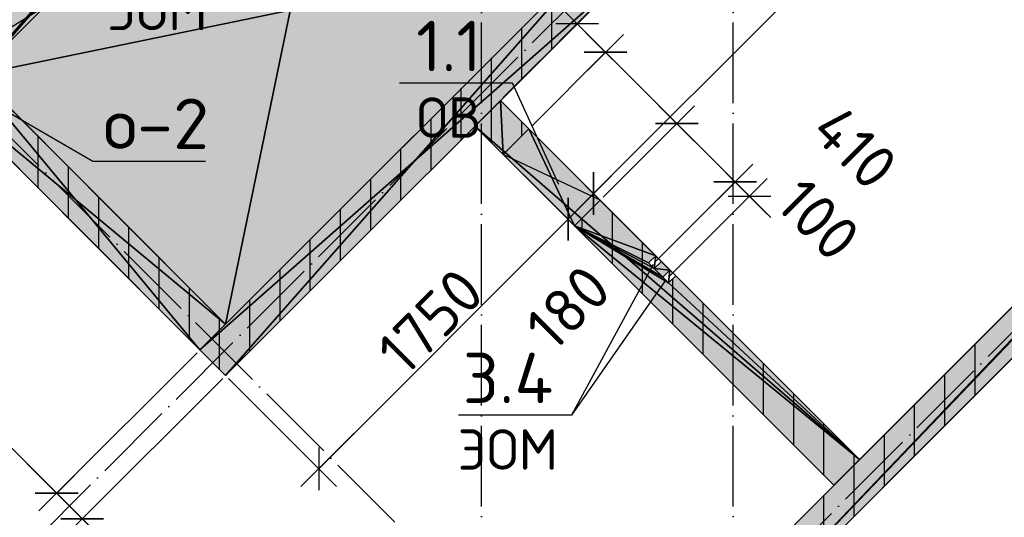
# Model space of a CAD drawing. Header units: millimetres. Extents: x 40580 to 559114, y -343730 to 81020.
# Tile 310 of 656: x 352591 to 357478, y -75956 to -73488. Entities that reach past the tile are written whole.
import ezdxf
from ezdxf.enums import TextEntityAlignment as Align

# ---------------------------------------------------------------- set-up
doc = ezdxf.new("R2010")
doc.units = ezdxf.units.MM
doc.linetypes.add('______11', pattern=[500, 400, -50, 0, -50])
doc.linetypes.add('______5', pattern=[1100, 800, -100, 100, -100])
for name, color, linetype in [('____________', 7, 'Continuous'), ('_________________', 7, 'Continuous'), ('_________________1_', 7, 'Continuous'), ('___________________', 253, '______5'), ('______________________', 7, 'Continuous'), ('_________________________0', 7, 'Continuous')]:
    doc.layers.add(name, color=color, linetype=linetype)
doc.layers.add('Standard', color=7, linetype='Continuous', lineweight=25)
doc.styles.add('ISOCPEUR', font='isocpeur.ttf')

# ---------------------------------------------------------------- blocks, each defined once
blk = doc.blocks.new('ALL_ML_STRICH')
at = {"color": 0, "linetype": 'ByBlock', "lineweight": -2}
for p, q in [((0, -0.5), (0, 0.5)), ((-0.3, -0.3), (0.3, 0.3)), ((-1, 0), (0.5, 0))]:
    blk.add_line(p, q, dxfattribs=at)

msp = doc.modelspace()

# ---------------------------------------------------------------- hatches: boundary and pattern name
at = {"layer": '____________', "linetype": 'Continuous'}
for points in [[(360796.9, -71632.5), (355394.6, -77034.7), (355521.9, -77162), (360924.2, -71759.7)], [(352446, -73690.1), (354256.2, -71879.9), (354128.9, -71752.7), (352318.7, -73562.9)], [(355493.6, -73117.4), (353485.4, -75125.6), (353612.7, -75252.8), (355620.9, -73244.7)]]:
    msp.add_hatch(color=9, dxfattribs=at).paths.add_polyline_path(points)
h = msp.add_hatch(color=9, dxfattribs=at)
h.paths.add_polyline_path([(353612.7, -74998.3), (352419.8, -73805.4), (352308.6, -73916.6), (352292.6, -73932.7), (353485.4, -75125.6)])
h.paths.add_polyline_path([(352120.7, -73760.8), (352248, -73888.1), (352259.9, -73876.3)])
h.paths.add_polyline_path([(352259.9, -73876.3), (352375.3, -73760.8), (352248, -73633.6), (352120.7, -73760.8)])
h = msp.add_hatch(color=9, dxfattribs=at)
h.paths.add_polyline_path([(356759.3, -75670), (355847.2, -74757.9), (355811.8, -74793.2), (355783.5, -74764.9), (355818.9, -74729.6), (355776.5, -74687.2), (355741.1, -74722.5), (355712.8, -74694.2), (355748.2, -74658.9), (355472.4, -74383.1), (355380.5, -74475), (355345.1, -74510.4), (356632.1, -75797.3)])
h.paths.add_polyline_path([(354850.2, -74015.4), (354991.6, -74156.8), (355001.7, -74146.7)])
h.paths.add_polyline_path([(355001.7, -74146.7), (355118.9, -74029.5), (354977.4, -73888.1), (354850.2, -74015.4)])

# ---------------------------------------------------------------- linework, layer by layer
at = {"layer": '____________', "color": 253, "linetype": '______5'}
for p, q in [((355233.2, -73632.4), (355233.2, -73377.8)), ((354933.2, -73932.4), (354933.2, -73677.8)), ((354633.2, -74232.4), (354633.2, -73977.8)), ((354333.2, -74532.4), (354333.2, -74277.8)), ((354033.2, -74832.4), (354033.2, -74577.8)), ((353733.2, -75132.4), (353733.2, -74877.8)), ((357333.2, -75350.8), (357333.2, -75096.2)), ((357033.2, -75650.8), (357033.2, -75396.2)), ((356733.2, -75950.8), (356733.2, -75696.2))]:
    msp.add_line(p, q, dxfattribs=at)
at = {"layer": '____________', "color": 253, "linetype": '______11'}
for p, q in [((355083.2, -73782.4), (355083.2, -73527.8)), ((354783.2, -74082.4), (354783.2, -73827.8)), ((355083.2, -74065.3), (355083.2, -73993.8)), ((354483.2, -74382.4), (354483.2, -74127.8)), ((354183.2, -74682.4), (354183.2, -74427.8)), ((353883.2, -74982.4), (353883.2, -74727.8)), ((353583.2, -75223.3), (353583.2, -75027.8)), ((357183.2, -75500.8), (357183.2, -75246.2)), ((356883.2, -75800.8), (356883.2, -75546.2)), ((356583.2, -76100.8), (356583.2, -75846.2))]:
    msp.add_line(p, q, dxfattribs=at)
at = {"layer": '____________', "color": 253, "linetype": '______5'}
for points in [[(354933.2, -74098.4), (354933.2, -74087.3), (354933.2, -74087.3), (354933.2, -73932.4)], [(352833.2, -74473.3), (352833.2, -74351.7), (352833.2, -74351.7), (352833.2, -74218.7)], [(355533.2, -74698.4), (355533.2, -74607.3), (355533.2, -74607.3), (355533.2, -74443.8)], [(353133.2, -74773.3), (353133.2, -74600.5), (353133.2, -74600.5), (353133.2, -74518.7)], [(355833.2, -74998.4), (355833.2, -74867.3), (355833.2, -74867.3), (355833.2, -74771.9)], [(353433.2, -75073.3), (353433.2, -74849.3), (353433.2, -74849.3), (353433.2, -74818.7)], [(356133.2, -75298.4), (356133.2, -75127.3), (356133.2, -75127.3), (356133.2, -75043.8)], [(356433.2, -75598.4), (356433.2, -75387.3), (356433.2, -75387.3), (356433.2, -75343.8)], [(356733.2, -75696.2), (356733.2, -75647.3), (356733.2, -75647.3), (356733.2, -75643.8)]]:
    msp.add_lwpolyline(points, dxfattribs=at)
at = {"layer": '____________', "color": 253, "linetype": '______11'}
for points in [[(352683.2, -74323.3), (352683.2, -74227.3), (352683.2, -74227.3), (352683.2, -74068.7)], [(352983.2, -74623.3), (352983.2, -74476.1), (352983.2, -74476.1), (352983.2, -74368.7)], [(355383.2, -74548.4), (355383.2, -74477.3), (355383.2, -74477.3), (355383.2, -74472.4)], [(355683.2, -74848.4), (355683.2, -74737.3), (355683.2, -74737.3), (355683.2, -74593.8)], [(353283.2, -74923.3), (353283.2, -74724.9), (353283.2, -74724.9), (353283.2, -74668.7)], [(355983.2, -75148.4), (355983.2, -74997.3), (355983.2, -74997.3), (355983.2, -74893.8)], [(353583.2, -75027.8), (353583.2, -74973.8), (353583.2, -74973.8), (353583.2, -74968.7)], [(356283.2, -75448.4), (356283.2, -75257.3), (356283.2, -75257.3), (356283.2, -75193.8)], [(356583.2, -75748.4), (356583.2, -75517.3), (356583.2, -75517.3), (356583.2, -75493.8)]]:
    msp.add_lwpolyline(points, dxfattribs=at)
at = {"layer": '_________________', "color": 254, "linetype": 'Continuous'}
for points in [[(354256.2, -74354.8), (353612.7, -72523.4), (354256.2, -71879.9)], [(354256.2, -74354.8), (354256.2, -71879.9), (355493.6, -73117.4)], [(353612.7, -74998.3), (352375.3, -73760.8), (353612.7, -72523.4)], [(353612.7, -74998.3), (353612.7, -72523.4), (354256.2, -74354.8)]]:
    msp.add_solid(points, dxfattribs=at)
at = {"layer": '_________________1_', "color": 212, "linetype": 'Continuous'}
for p, q in [((354991.6, -74156.8), (355118.9, -74029.5)), ((355118.9, -74029.5), (355472.4, -74383.1)), ((355345.1, -74510.4), (355118.9, -74029.5)), ((355345.1, -74510.4), (354991.6, -74156.8)), ((355472.4, -74383.1), (354991.6, -74156.8)), ((355472.4, -74383.1), (355345.1, -74510.4))]:
    msp.add_line(p, q, dxfattribs=at)
at = {"layer": '_________________1_', "color": 6, "linetype": 'Continuous'}
for points in [[(355118.9, -74284.1), (354991.6, -74156.8), (355118.9, -74029.5)], [(355118.9, -74284.1), (355118.9, -74029.5), (355345.1, -74510.4)], [(355345.1, -74510.4), (355118.9, -74029.5), (355345.1, -74255.8)], [(355345.1, -74510.4), (355345.1, -74255.8), (355472.4, -74383.1)]]:
    msp.add_solid(points, dxfattribs=at)
at = {"layer": '___________________', "color": 253, "linetype": '______11'}
for p, q in [((354883.2, -89405.1), (354883.2, -39325.1)), ((356133.2, -89405.1), (356133.2, -46815.1)), ((344526.4, -84211.9), (362911.2, -65827.1)), ((346435.6, -86121.1), (364820.4, -67736.3)), ((356929.1, -78456), (349907.5, -71434.5))]:
    msp.add_line(p, q, dxfattribs=at)
at = {"layer": '______________________', "color": 7, "linetype": 'Continuous'}
for p, q in [((355439.9, -74350.6), (358996.7, -70793.9)), ((355357.6, -73508), (355499, -73649.4)), ((355499, -73649.4), (355852.6, -74002.9)), ((355852.6, -74002.9), (356142.5, -74292.8)), ((356142.5, -74292.8), (356213.2, -74363.6)), ((355312.7, -74477.9), (355439.9, -74350.6)), ((354075.2, -75715.3), (355312.7, -74477.9)), ((351537.1, -74599), (352774.5, -75836.5)), ((352774.5, -75836.5), (352901.8, -75963.7))]:
    msp.add_line(p, q, dxfattribs=at)
at = {"layer": '______________________', "color": 253, "linetype": 'Continuous'}
for p, q in [((354991.6, -73874), (355357.6, -73508)), ((355133, -74015.4), (355499, -73649.4)), ((355133, -74015.4), (355499, -73649.4)), ((354991.6, -73902.3), (355439.9, -74350.6)), ((354991.6, -73902.3), (355439.9, -74350.6)), ((354864.3, -74029.5), (355312.7, -74477.9)), ((354864.3, -74029.5), (355312.7, -74477.9)), ((355486.6, -74369), (355852.6, -74002.9)), ((355486.6, -74369), (355852.6, -74002.9)), ((355741.1, -74694.2), (356142.5, -74292.8)), ((355741.1, -74694.2), (356142.5, -74292.8)), ((355811.8, -74764.9), (356213.2, -74363.6)), ((353471.3, -75139.7), (352774.5, -75836.5)), ((353471.3, -75139.7), (352774.5, -75836.5)), ((353598.6, -75267), (352901.8, -75963.7)), ((353598.6, -75267), (352901.8, -75963.7)), ((353626.9, -75267), (354075.2, -75715.3))]:
    msp.add_line(p, q, dxfattribs=at)
at = {"layer": '_________________________0', "color": 7, "linetype": 'Continuous'}
for p, q in [((352382.4, -73626.5), (352960.3, -73269.9)), ((355036.7, -73803.4), (354476.7, -73803.4)), ((355267.4, -74305.3), (355036.7, -73803.4)), ((352372.7, -73852.5), (352953.6, -74189.1)), ((352953.6, -74189.1), (353513.6, -74189.1)), ((355735.1, -74702.2), (355329.8, -75449.9)), ((355329.8, -75449.9), (354769.8, -75449.9))]:
    msp.add_line(p, q, dxfattribs=at)
at = {"layer": 'Standard', "color": 7, "linetype": 'Continuous'}
msp.add_line((355797.7, -74779.1), (355329.8, -75449.9), dxfattribs=at)

# ---------------------------------------------------------------- block references
at = {"layer": '______________________', "color": 7, "linetype": 'Continuous', "yscale": 250, "zscale": 250}
for p, xscale, rotation in [((355357.6, -73508), 250, 134.9999999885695), ((355499, -73649.4), 250, 314.9999999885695), ((355499, -73649.4), 250, 134.9999999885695), ((355852.6, -74002.9), 250, 314.9999999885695), ((355852.6, -74002.9), 250, 134.9999999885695), ((356142.5, -74292.8), 250, 314.9999999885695), ((355439.9, -74350.6), 250, 224.9999999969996), ((356213.2, -74363.6), 250, 314.9999999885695), ((356142.5, -74292.8), 250, 134.9999999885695), ((355439.9, -74350.6), 250.0000000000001, 44.99999999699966), ((355312.7, -74477.9), 250, 224.9999999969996), ((355312.7, -74477.9), 250.0000000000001, 44.99999999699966), ((354075.2, -75715.3), 250, 224.9999999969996), ((352774.5, -75836.5), 250, 315.0000000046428), ((352774.5, -75836.5), 250, 135.0000000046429), ((352901.8, -75963.7), 250, 315.0000000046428), ((352901.8, -75963.7), 250, 135.0000000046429)]:
    msp.add_blockref('ALL_ML_STRICH', p, dxfattribs=dict(at, xscale=xscale, rotation=rotation))

# ---------------------------------------------------------------- texts
at = {"layer": '______________________', "color": 7, "style": 'ISOCPEUR'}
for s, rotation, p in [('410', 315, (356508.4, -74048)), ('100', 315, (356332.9, -74411.6)), ('1750', 45, (354504.4, -75264.9)), ('180', 45, (355239.9, -75144.1))]:
    msp.add_text(s, height=220, rotation=rotation, dxfattribs=at).set_placement(p)
at = {"layer": '_________________________0', "color": 7, "linetype": 'Continuous', "style": 'ISOCPEUR'}
for s, height, p, p2 in [('ЭОМ', 200, (353025.3, -73539.9), (353525.3, -73539.9)), ('1.1', 250, (354559.2, -73743.4), (354884.2, -73743.4)), ('о-2', 250, (353006.1, -74129.1), (353531.1, -74129.1)), ('ОВ', 200, (354561.7, -74073.4), (354881.7, -74073.4)), ('3.4', 250, (354789.8, -75389.9), (355239.8, -75389.9)), ('ЭОМ', 200, (354764.8, -75719.9), (355264.8, -75719.9))]:
    msp.add_text(s, height=height, dxfattribs=at).set_placement(p, p2, align=Align.FIT)

# ---------------------------------------------------------------- meshes
at = {"layer": '____________', "color": 7, "linetype": 'Continuous'}
mesh = msp.add_polyface(dxfattribs=at)
corners = [(360796.9, -71632.5, -650), (361150.5, -71278.9, -650), (361150.5, -71278.9, -3800), (355394.6, -77034.7, -3800), (355394.6, -77034.7, -350), (360796.9, -71632.5, -350)]
mesh.append_faces([[corners[k] for k in face] for face in [(0, 2, 4)]], dxfattribs={"vtx0": -1, "vtx1": -1, "vtx2": -1, "color": 7})
mesh.append_faces([[corners[k] for k in face] for face in [(4, 5, 0), (2, 3, 4), (0, 1, 2)]], dxfattribs={"vtx2": -1, "color": 7})
mesh = msp.add_polyface(dxfattribs=at)
corners = [(361150.5, -71278.9, -3800), (361277.8, -71406.2, -3800), (355521.9, -77162, -3800), (355394.6, -77034.7, -3800)]
mesh.append_faces([[corners[k] for k in face] for face in [(1, 2, 0)]], dxfattribs={"vtx1": -1, "color": 7})
mesh.append_faces([[corners[k] for k in face] for face in [(2, 3, 0)]], dxfattribs={"vtx2": -1, "color": 7})
mesh = msp.add_polyface(dxfattribs=at)
corners = [(360924.2, -71759.7, -350), (355521.9, -77162, -350), (355521.9, -77162, -3800), (361277.8, -71406.2, -3800), (361277.8, -71406.2, -650), (360924.2, -71759.7, -650)]
mesh.append_faces([[corners[k] for k in face] for face in [(2, 3, 5), (1, 2, 5)]], dxfattribs={"vtx1": -1, "vtx2": -1, "color": 7})
mesh.append_faces([[corners[k] for k in face] for face in [(3, 4, 5), (5, 0, 1)]], dxfattribs={"vtx2": -1, "color": 7})
mesh = msp.add_polyface(dxfattribs=at)
corners = [(355521.9, -77162, -350), (360924.2, -71759.7, -350), (360796.9, -71632.5, -350), (355394.6, -77034.7, -350)]
mesh.append_faces([[corners[k] for k in face] for face in [(1, 2, 0)]], dxfattribs={"vtx1": -1, "color": 7})
mesh.append_faces([[corners[k] for k in face] for face in [(2, 3, 0)]], dxfattribs={"vtx2": -1, "color": 7})
mesh = msp.add_polyface(dxfattribs=at)
corners = [(352318.7, -73562.9, -350), (354128.9, -71752.7, -350), (354128.9, -71752.7, -3800), (352248, -73633.6, -3800), (352248, -73633.6, -400), (352318.7, -73562.9, -400)]
mesh.append_faces([[corners[k] for k in face] for face in [(5, 1, 3)]], dxfattribs={"vtx0": -1, "vtx1": -1, "vtx2": -1, "color": 7})
mesh.append_faces([[corners[k] for k in face] for face in [(3, 4, 5), (1, 2, 3), (5, 0, 1)]], dxfattribs={"vtx2": -1, "color": 7})
mesh = msp.add_polyface(dxfattribs=at)
corners = [(352375.3, -73760.8, -3800), (352248, -73633.6, -3800), (354128.9, -71752.7, -3800), (354256.2, -71879.9, -3800)]
mesh.append_faces([[corners[k] for k in face] for face in [(1, 2, 0)]], dxfattribs={"vtx1": -1, "color": 7})
mesh.append_faces([[corners[k] for k in face] for face in [(2, 3, 0)]], dxfattribs={"vtx2": -1, "color": 7})
mesh = msp.add_polyface(dxfattribs=at)
corners = [(354128.9, -71752.7, -350), (352318.7, -73562.9, -350), (352446, -73690.1, -350), (354256.2, -71879.9, -350)]
mesh.append_faces([[corners[k] for k in face] for face in [(1, 2, 0)]], dxfattribs={"vtx1": -1, "color": 7})
mesh.append_faces([[corners[k] for k in face] for face in [(2, 3, 0)]], dxfattribs={"vtx2": -1, "color": 7})
mesh = msp.add_polyface(dxfattribs=at)
corners = [(352446, -73690.1, -400), (352375.3, -73760.8, -400), (352375.3, -73760.8, -3800), (354256.2, -71879.9, -3800), (354256.2, -71879.9, -350), (352446, -73690.1, -350)]
mesh.append_faces([[corners[k] for k in face] for face in [(3, 4, 0), (2, 3, 0)]], dxfattribs={"vtx1": -1, "vtx2": -1, "color": 7})
mesh.append_faces([[corners[k] for k in face] for face in [(4, 5, 0), (0, 1, 2)]], dxfattribs={"vtx2": -1, "color": 7})
mesh = msp.add_polyface(dxfattribs=at)
corners = [(355493.6, -73117.4, -3800), (353485.4, -75125.6, -3800), (353485.4, -75125.6, -350), (355493.6, -73117.4, -350)]
mesh.append_faces([[corners[k] for k in face] for face in [(1, 2, 0)]], dxfattribs={"vtx1": -1, "color": 7})
mesh.append_faces([[corners[k] for k in face] for face in [(2, 3, 0)]], dxfattribs={"vtx2": -1, "color": 7})
mesh = msp.add_polyface(dxfattribs=at)
corners = [(355620.9, -73244.7, -350), (355493.6, -73117.4, -350), (353485.4, -75125.6, -350), (353612.7, -75252.8, -350)]
mesh.append_faces([[corners[k] for k in face] for face in [(1, 2, 0)]], dxfattribs={"vtx1": -1, "color": 7})
mesh.append_faces([[corners[k] for k in face] for face in [(2, 3, 0)]], dxfattribs={"vtx2": -1, "color": 7})
mesh = msp.add_polyface(dxfattribs=at)
corners = [(355493.6, -73117.4, -3800), (355620.9, -73244.7, -3800), (353612.7, -75252.8, -3800), (353485.4, -75125.6, -3800)]
mesh.append_faces([[corners[k] for k in face] for face in [(1, 2, 0)]], dxfattribs={"vtx1": -1, "color": 7})
mesh.append_faces([[corners[k] for k in face] for face in [(2, 3, 0)]], dxfattribs={"vtx2": -1, "color": 7})
mesh = msp.add_polyface(dxfattribs=at)
corners = [(353612.7, -75252.8, -3800), (355620.9, -73244.7, -3800), (355620.9, -73244.7, -350), (353612.7, -75252.8, -350)]
mesh.append_faces([[corners[k] for k in face] for face in [(1, 2, 0)]], dxfattribs={"vtx1": -1, "color": 7})
mesh.append_faces([[corners[k] for k in face] for face in [(2, 3, 0)]], dxfattribs={"vtx2": -1, "color": 7})
mesh = msp.add_polyface(dxfattribs=at)
corners = [(353612.7, -74998.3, -3800), (353485.4, -75125.6, -3800), (352120.7, -73760.8, -3800), (352248, -73633.6, -3800)]
mesh.append_faces([[corners[k] for k in face] for face in [(1, 2, 0)]], dxfattribs={"vtx1": -1, "color": 7})
mesh.append_faces([[corners[k] for k in face] for face in [(2, 3, 0)]], dxfattribs={"vtx2": -1, "color": 7})
mesh = msp.add_polyface(dxfattribs=at)
corners = [(353485.4, -75125.6, -350), (353612.7, -74998.3, -350), (352248, -73633.6, -350), (352120.7, -73760.8, -350)]
mesh.append_faces([[corners[k] for k in face] for face in [(1, 2, 0)]], dxfattribs={"vtx1": -1, "color": 7})
mesh.append_faces([[corners[k] for k in face] for face in [(2, 3, 0)]], dxfattribs={"vtx2": -1, "color": 7})
mesh = msp.add_polyface(dxfattribs=at)
corners = [(353612.7, -74998.3, -3800), (352248, -73633.6, -3800), (352248, -73633.6, -350), (353612.7, -74998.3, -350), (352408.7, -73794.3, -1941.2), (352399.9, -73785.4, -1937.2), (352390.7, -73776.2, -1938.5), (352382.7, -73768.2, -1945.1), (352377.2, -73762.8, -1955.7), (352375.3, -73760.8, -1968.5), (352377.2, -73762.8, -1981.3), (352382.7, -73768.2, -1991.9), (352390.7, -73776.2, -1998.5), (352399.9, -73785.4, -1999.8), (352408.7, -73794.3, -1995.8), (352415.6, -73801.1, -1987), (352419.3, -73804.9, -1975), (352419.3, -73804.9, -1962), (352415.6, -73801.1, -1950)]
mesh.append_faces([[corners[k] for k in face] for face in [(2, 4, 5), (15, 0, 1), (15, 3, 0), (4, 2, 3)]], dxfattribs={"vtx0": -1, "vtx2": -1, "color": 7})
mesh.append_faces([[corners[k] for k in face] for face in [(5, 6, 2), (6, 7, 2), (7, 8, 2), (8, 9, 2), (1, 2, 9), (9, 10, 1), (10, 11, 1), (11, 12, 1), (12, 13, 1), (13, 14, 1), (14, 15, 1), (15, 16, 3), (16, 17, 3), (17, 18, 3), (18, 4, 3)]], dxfattribs={"vtx1": -1, "vtx2": -1, "color": 7})
mesh = msp.add_polyface(dxfattribs=at)
corners = [(352120.7, -73760.8, -3800), (353485.4, -75125.6, -3800), (353485.4, -75125.6, -350), (352120.7, -73760.8, -350), (352283.4, -73923.5, -1994), (352274.9, -73915, -1999.3), (352265.7, -73905.8, -1999.3), (352257.2, -73897.3, -1994), (352251, -73891.1, -1984.3), (352248.1, -73888.2, -1971.8), (352249.1, -73889.2, -1958.8), (352253.7, -73893.8, -1947.4), (352261.2, -73901.3, -1939.7), (352270.3, -73910.4, -1937), (352279.3, -73919.5, -1939.7), (352286.8, -73926.9, -1947.4), (352291.5, -73931.6, -1958.8), (352292.4, -73932.5, -1971.8), (352289.6, -73929.7, -1984.2)]
mesh.append_faces([[corners[k] for k in face] for face in [(0, 4, 5), (9, 3, 0), (15, 2, 3), (4, 0, 1)]], dxfattribs={"vtx0": -1, "vtx2": -1, "color": 7})
mesh.append_faces([[corners[k] for k in face] for face in [(5, 6, 0), (6, 7, 0), (7, 8, 0), (8, 9, 0), (9, 10, 3), (10, 11, 3), (11, 12, 3), (12, 13, 3), (13, 14, 3), (14, 15, 3), (15, 16, 2), (16, 17, 2), (17, 18, 2), (1, 2, 18), (18, 4, 1)]], dxfattribs={"vtx1": -1, "vtx2": -1, "color": 7})
mesh = msp.add_polyface(dxfattribs=at)
corners = [(354977.4, -73888.1, -3800), (354850.2, -74015.4, -3800), (354850.2, -74015.4, -350), (354977.4, -73888.1, -350)]
mesh.append_faces([[corners[k] for k in face] for face in [(1, 2, 0)]], dxfattribs={"vtx1": -1, "color": 7})
mesh.append_faces([[corners[k] for k in face] for face in [(2, 3, 0)]], dxfattribs={"vtx2": -1, "color": 7})
mesh = msp.add_polyface(dxfattribs=at)
corners = [(354991.6, -74156.8, -350), (355118.9, -74029.5, -350), (354977.4, -73888.1, -350), (354850.2, -74015.4, -350)]
mesh.append_faces([[corners[k] for k in face] for face in [(1, 2, 0)]], dxfattribs={"vtx1": -1, "color": 7})
mesh.append_faces([[corners[k] for k in face] for face in [(2, 3, 0)]], dxfattribs={"vtx2": -1, "color": 7})
mesh = msp.add_polyface(dxfattribs=at)
corners = [(356759.3, -75670, -3800), (356632.1, -75797.3, -3800), (354850.2, -74015.4, -3800), (354977.4, -73888.1, -3800)]
mesh.append_faces([[corners[k] for k in face] for face in [(1, 2, 0)]], dxfattribs={"vtx1": -1, "color": 7})
mesh.append_faces([[corners[k] for k in face] for face in [(2, 3, 0)]], dxfattribs={"vtx2": -1, "color": 7})
mesh = msp.add_polyface(dxfattribs=at)
corners = [(355118.9, -74029.5, -650), (355472.4, -74383.1, -650), (355472.4, -74383.1, -350), (355748.2, -74658.9, -350), (355748.2, -74658.9, -650), (355776.5, -74687.2, -650), (355776.5, -74687.2, -350), (355818.9, -74729.6, -350), (355818.9, -74729.6, -650), (355847.2, -74757.9, -650), (355847.2, -74757.9, -350), (356759.3, -75670, -350), (356759.3, -75670, -3800), (354977.4, -73888.1, -3800), (354977.4, -73888.1, -350), (355118.9, -74029.5, -350)]
mesh.append_faces([[corners[k] for k in face] for face in [(1, 4, 13), (5, 8, 13)]], dxfattribs={"vtx0": -1, "vtx1": -1, "vtx2": -1, "color": 7})
mesh.append_faces([[corners[k] for k in face] for face in [(13, 14, 0), (0, 1, 13), (1, 2, 4), (4, 5, 13), (5, 6, 8), (8, 9, 13), (12, 13, 9), (11, 12, 9)]], dxfattribs={"vtx1": -1, "vtx2": -1, "color": 7})
mesh.append_faces([[corners[k] for k in face] for face in [(14, 15, 0), (2, 3, 4), (6, 7, 8), (9, 10, 11)]], dxfattribs={"vtx2": -1, "color": 7})
mesh = msp.add_polyface(dxfattribs=at)
corners = [(355345.1, -74510.4, -650), (354991.6, -74156.8, -650), (354991.6, -74156.8, -350), (354850.2, -74015.4, -350), (354850.2, -74015.4, -3800), (356632.1, -75797.3, -3800), (356632.1, -75797.3, -350), (355345.1, -74510.4, -350)]
mesh.append_faces([[corners[k] for k in face] for face in [(1, 3, 4)]], dxfattribs={"vtx0": -1, "vtx2": -1, "color": 7})
mesh.append_faces([[corners[k] for k in face] for face in [(5, 6, 0), (4, 5, 0), (0, 1, 4)]], dxfattribs={"vtx1": -1, "vtx2": -1, "color": 7})
mesh.append_faces([[corners[k] for k in face] for face in [(6, 7, 0), (1, 2, 3)]], dxfattribs={"vtx2": -1, "color": 7})
mesh = msp.add_polyface(dxfattribs=at)
corners = [(355118.9, -74029.5, -350), (354991.6, -74156.8, -350), (354991.6, -74156.8, -650), (355118.9, -74029.5, -650)]
mesh.append_faces([[corners[k] for k in face] for face in [(1, 2, 0)]], dxfattribs={"vtx1": -1, "color": 7})
mesh.append_faces([[corners[k] for k in face] for face in [(2, 3, 0)]], dxfattribs={"vtx2": -1, "color": 7})
mesh = msp.add_polyface(dxfattribs=at)
corners = [(355118.9, -74029.5, -650), (354991.6, -74156.8, -650), (355345.1, -74510.4, -650), (355472.4, -74383.1, -650)]
mesh.append_faces([[corners[k] for k in face] for face in [(1, 2, 0)]], dxfattribs={"vtx1": -1, "color": 7})
mesh.append_faces([[corners[k] for k in face] for face in [(2, 3, 0)]], dxfattribs={"vtx2": -1, "color": 7})
mesh = msp.add_polyface(dxfattribs=at)
corners = [(355345.1, -74510.4, -350), (355472.4, -74383.1, -350), (355472.4, -74383.1, -650), (355345.1, -74510.4, -650)]
mesh.append_faces([[corners[k] for k in face] for face in [(1, 2, 0)]], dxfattribs={"vtx1": -1, "color": 7})
mesh.append_faces([[corners[k] for k in face] for face in [(2, 3, 0)]], dxfattribs={"vtx2": -1, "color": 7})
mesh = msp.add_polyface(dxfattribs=at)
corners = [(355783.5, -74764.9, -350), (355818.9, -74729.6, -350), (355776.5, -74687.2, -350), (355741.1, -74722.5, -350), (355712.8, -74694.2, -350), (355748.2, -74658.9, -350), (355472.4, -74383.1, -350), (355345.1, -74510.4, -350), (356632.1, -75797.3, -350), (356759.3, -75670, -350), (355847.2, -74757.9, -350), (355811.8, -74793.2, -350)]
mesh.append_faces([[corners[k] for k in face] for face in [(11, 7, 9), (7, 0, 3)]], dxfattribs={"vtx0": -1, "vtx1": -1, "vtx2": -1, "color": 7})
mesh.append_faces([[corners[k] for k in face] for face in [(11, 0, 7), (0, 1, 3), (3, 4, 7), (4, 5, 7)]], dxfattribs={"vtx1": -1, "vtx2": -1, "color": 7})
mesh.append_faces([[corners[k] for k in face] for face in [(9, 10, 11), (7, 8, 9), (1, 2, 3), (5, 6, 7)]], dxfattribs={"vtx2": -1, "color": 7})
mesh = msp.add_polyface(dxfattribs=at)
corners = [(355748.2, -74658.9, -350), (355712.8, -74694.2, -350), (355712.8, -74694.2, -650), (355748.2, -74658.9, -650)]
mesh.append_faces([[corners[k] for k in face] for face in [(1, 2, 0)]], dxfattribs={"vtx1": -1, "color": 7})
mesh.append_faces([[corners[k] for k in face] for face in [(2, 3, 0)]], dxfattribs={"vtx2": -1, "color": 7})
mesh = msp.add_polyface(dxfattribs=at)
corners = [(355741.1, -74722.5, -650), (355776.5, -74687.2, -650), (355748.2, -74658.9, -650), (355712.8, -74694.2, -650)]
mesh.append_faces([[corners[k] for k in face] for face in [(1, 2, 0)]], dxfattribs={"vtx1": -1, "color": 7})
mesh.append_faces([[corners[k] for k in face] for face in [(2, 3, 0)]], dxfattribs={"vtx2": -1, "color": 7})
mesh = msp.add_polyface(dxfattribs=at)
corners = [(355712.8, -74694.2, -350), (355741.1, -74722.5, -350), (355741.1, -74722.5, -650), (355712.8, -74694.2, -650)]
mesh.append_faces([[corners[k] for k in face] for face in [(1, 2, 0)]], dxfattribs={"vtx1": -1, "color": 7})
mesh.append_faces([[corners[k] for k in face] for face in [(2, 3, 0)]], dxfattribs={"vtx2": -1, "color": 7})
mesh = msp.add_polyface(dxfattribs=at)
corners = [(355741.1, -74722.5, -350), (355776.5, -74687.2, -350), (355776.5, -74687.2, -650), (355741.1, -74722.5, -650)]
mesh.append_faces([[corners[k] for k in face] for face in [(1, 2, 0)]], dxfattribs={"vtx1": -1, "color": 7})
mesh.append_faces([[corners[k] for k in face] for face in [(2, 3, 0)]], dxfattribs={"vtx2": -1, "color": 7})
mesh = msp.add_polyface(dxfattribs=at)
corners = [(355818.9, -74729.6, -350), (355783.5, -74764.9, -350), (355783.5, -74764.9, -650), (355818.9, -74729.6, -650)]
mesh.append_faces([[corners[k] for k in face] for face in [(1, 2, 0)]], dxfattribs={"vtx1": -1, "color": 7})
mesh.append_faces([[corners[k] for k in face] for face in [(2, 3, 0)]], dxfattribs={"vtx2": -1, "color": 7})
mesh = msp.add_polyface(dxfattribs=at)
corners = [(355811.8, -74793.2, -650), (355847.2, -74757.9, -650), (355818.9, -74729.6, -650), (355783.5, -74764.9, -650)]
mesh.append_faces([[corners[k] for k in face] for face in [(1, 2, 0)]], dxfattribs={"vtx1": -1, "color": 7})
mesh.append_faces([[corners[k] for k in face] for face in [(2, 3, 0)]], dxfattribs={"vtx2": -1, "color": 7})
mesh = msp.add_polyface(dxfattribs=at)
corners = [(355783.5, -74764.9, -350), (355811.8, -74793.2, -350), (355811.8, -74793.2, -650), (355783.5, -74764.9, -650)]
mesh.append_faces([[corners[k] for k in face] for face in [(1, 2, 0)]], dxfattribs={"vtx1": -1, "color": 7})
mesh.append_faces([[corners[k] for k in face] for face in [(2, 3, 0)]], dxfattribs={"vtx2": -1, "color": 7})
mesh = msp.add_polyface(dxfattribs=at)
corners = [(355811.8, -74793.2, -350), (355847.2, -74757.9, -350), (355847.2, -74757.9, -650), (355811.8, -74793.2, -650)]
mesh.append_faces([[corners[k] for k in face] for face in [(1, 2, 0)]], dxfattribs={"vtx1": -1, "color": 7})
mesh.append_faces([[corners[k] for k in face] for face in [(2, 3, 0)]], dxfattribs={"vtx2": -1, "color": 7})
mesh = msp.add_polyface(dxfattribs=at)
corners = [(353485.4, -75125.6, -3800), (353612.7, -74998.3, -3800), (353612.7, -74998.3, -350), (353485.4, -75125.6, -350)]
mesh.append_faces([[corners[k] for k in face] for face in [(1, 2, 0)]], dxfattribs={"vtx1": -1, "color": 7})
mesh.append_faces([[corners[k] for k in face] for face in [(2, 3, 0)]], dxfattribs={"vtx2": -1, "color": 7})
mesh = msp.add_polyface(dxfattribs=at)
corners = [(353485.4, -75125.6, -3800), (353612.7, -75252.8, -3800), (353612.7, -75252.8, -350), (353485.4, -75125.6, -350)]
mesh.append_faces([[corners[k] for k in face] for face in [(1, 2, 0)]], dxfattribs={"vtx1": -1, "color": 7})
mesh.append_faces([[corners[k] for k in face] for face in [(2, 3, 0)]], dxfattribs={"vtx2": -1, "color": 7})
mesh = msp.add_polyface(dxfattribs=at)
corners = [(356632.1, -75797.3, -3800), (356759.3, -75670, -3800), (356759.3, -75670, -350), (356632.1, -75797.3, -350)]
mesh.append_faces([[corners[k] for k in face] for face in [(1, 2, 0)]], dxfattribs={"vtx1": -1, "color": 7})
mesh.append_faces([[corners[k] for k in face] for face in [(2, 3, 0)]], dxfattribs={"vtx2": -1, "color": 7})
at = {"layer": '_________________', "color": 7, "linetype": 'Continuous'}
mesh = msp.add_polyface(dxfattribs=at)
corners = [(354256.2, -71879.9, -2200), (352375.3, -73760.8, -2200), (352375.3, -73760.8, -2000), (354256.2, -71879.9, -2000)]
mesh.append_faces([[corners[k] for k in face] for face in [(1, 2, 0)]], dxfattribs={"vtx1": -1, "color": 7})
mesh.append_faces([[corners[k] for k in face] for face in [(2, 3, 0)]], dxfattribs={"vtx2": -1, "color": 7})
mesh = msp.add_polyface(dxfattribs=at)
corners = [(354256.2, -71879.9, -2000), (352375.3, -73760.8, -2000), (353612.7, -74998.3, -2000), (355493.6, -73117.4, -2000)]
mesh.append_faces([[corners[k] for k in face] for face in [(1, 2, 0)]], dxfattribs={"vtx1": -1, "color": 7})
mesh.append_faces([[corners[k] for k in face] for face in [(2, 3, 0)]], dxfattribs={"vtx2": -1, "color": 7})
mesh = msp.add_polyface(dxfattribs=at)
corners = [(352375.3, -73760.8, -2200), (354256.2, -71879.9, -2200), (355493.6, -73117.4, -2200), (353612.7, -74998.3, -2200)]
mesh.append_faces([[corners[k] for k in face] for face in [(1, 2, 0)]], dxfattribs={"vtx1": -1, "color": 7})
mesh.append_faces([[corners[k] for k in face] for face in [(2, 3, 0)]], dxfattribs={"vtx2": -1, "color": 7})
mesh = msp.add_polyface(dxfattribs=at)
corners = [(353612.7, -74998.3, -2200), (355493.6, -73117.4, -2200), (355493.6, -73117.4, -2000), (353612.7, -74998.3, -2000)]
mesh.append_faces([[corners[k] for k in face] for face in [(1, 2, 0)]], dxfattribs={"vtx1": -1, "color": 7})
mesh.append_faces([[corners[k] for k in face] for face in [(2, 3, 0)]], dxfattribs={"vtx2": -1, "color": 7})
mesh = msp.add_polyface(dxfattribs=at)
corners = [(352375.3, -73760.8, -2200), (353612.7, -74998.3, -2200), (353612.7, -74998.3, -2000), (352375.3, -73760.8, -2000)]
mesh.append_faces([[corners[k] for k in face] for face in [(1, 2, 0)]], dxfattribs={"vtx1": -1, "color": 7})
mesh.append_faces([[corners[k] for k in face] for face in [(2, 3, 0)]], dxfattribs={"vtx2": -1, "color": 7})

doc.saveas('drawing.dxf')
